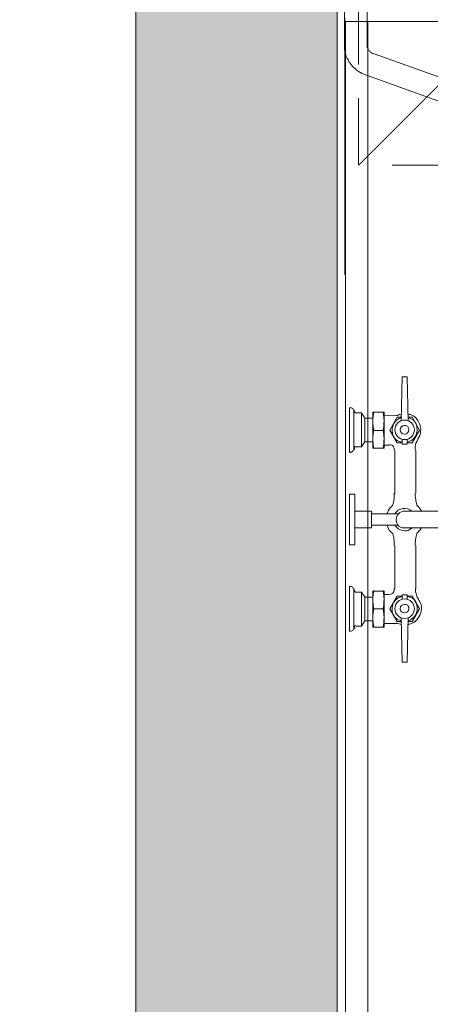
# Model space of a CAD drawing. Extents: x 3940905 to 4145695, y 925352 to 1109797.
# Tile 427 of 656: x 4004253 to 4004712, y 1100216 to 1101317. Entities that reach past the tile are written whole.
import ezdxf

# ---------------------------------------------------------------- set-up
doc = ezdxf.new("R2010")
doc.units = 0
doc.header["$LTSCALE"] = 750
doc.header["$MEASUREMENT"] = 0
doc.linetypes.add('DASHED', pattern=[0.75, 0.5, -0.25])
doc.layers.get('0').update_dxf_attribs({"linetype": 'CONTINUOUS', "lineweight": 0})
for name, color, linetype, lineweight in [('CKD Equipments', 252, 'CONTINUOUS', 0), ('HATCH', 7, 'CONTINUOUS', 0), ('wall', 7, 'CONTINUOUS', 25)]:
    doc.layers.add(name, color=color, linetype=linetype, lineweight=lineweight)

# ---------------------------------------------------------------- blocks, each defined once
blk = doc.blocks.new('3')
at = {"color": 1, "linetype": 'DASHED', "ltscale": 0.2, "const_width": 1}
for points in [[(4045037.1, 1046868.2), (4044137.1, 1047768.2)], [(4045037.1, 1047768.2), (4044137.1, 1046868.2)]]:
    blk.add_lwpolyline(points, dxfattribs=at)
at = {"color": 1, "linetype": 'DASHED', "ltscale": 0.2}
blk.add_lwpolyline([(4044137.1, 1047768.2), (4045037.1, 1047768.2), (4045037.1, 1046868.2), (4044137.1, 1046868.2)], close=True, dxfattribs=at)

msp = doc.modelspace()

# ---------------------------------------------------------------- hatches: boundary and pattern name
at = {"layer": 'HATCH'}
h = msp.add_hatch(color=8, dxfattribs=at)
h.dxf.hatch_style = 1
h.paths.add_polyline_path([(4016977.7, 1102308.4), (4004382.7, 1102308.4), (4004382.7, 1088263.4), (4004252.7, 1088263.4), (4004252.7, 1074300.4), (4004415.7, 1074300.4), (4004415.7, 1067776.4), (4004872.7, 1067776.4), (4004872.7, 1072350.4), (4004872.7, 1074463.4), (4004482.7, 1074463.4), (4004482.7, 1088033.5), (4004607.7, 1088033.4), (4004607.7, 1102078.4), (4016977.7, 1102078.4)])

# ---------------------------------------------------------------- linework, layer by layer
at = {"layer": 'CKD Equipments', "color": 252}
for p, q in [((4004615.9, 1101971), (4004615.9, 1101288.2)), ((4004641.4, 1101288.2), (4004641.4, 1101971)), ((4004615.9, 1101288.2), (4004615.9, 1101286.6)), ((4004615.9, 1101286.6), (4004615.9, 1101285.1)), ((4004615.9, 1101285.1), (4004615.9, 1101283.6)), ((4004615.9, 1101283.6), (4004616.4, 1101282.1)), ((4004616.4, 1101282.1), (4004616.9, 1101280.5)), ((4004616.9, 1101280.5), (4004616.9, 1101279.5)), ((4004616.9, 1101279.5), (4004617.4, 1101278)), ((4004617.4, 1101278), (4004617.9, 1101276.5)), ((4004641.4, 1101287.6), (4004641.4, 1101288.2)), ((4004641.4, 1101287.1), (4004641.4, 1101287.6)), ((4004641.4, 1101286.6), (4004641.4, 1101287.1)), ((4004641.4, 1101286.1), (4004641.4, 1101286.6)), ((4004641.9, 1101285.6), (4004641.4, 1101286.1)), ((4004641.9, 1101285.1), (4004641.9, 1101285.6)), ((4004641.9, 1101284.6), (4004641.9, 1101285.1)), ((4004642.4, 1101284.6), (4004641.9, 1101284.6)), ((4004642.4, 1101284.1), (4004642.4, 1101284.6)), ((4004642.4, 1101283.6), (4004642.4, 1101284.1)), ((4004642.9, 1101283.6), (4004642.4, 1101283.6)), ((4004642.9, 1101283.1), (4004642.9, 1101283.6)), ((4004643.4, 1101282.6), (4004642.9, 1101283.1)), ((4004643.9, 1101282.1), (4004643.4, 1101282.6)), ((4004644.4, 1101281.5), (4004643.9, 1101282.1)), ((4004644.9, 1101281), (4004644.4, 1101281.5)), ((4004645.4, 1101281), (4004644.9, 1101281)), ((4004645.4, 1101280.5), (4004645.4, 1101281)), ((4004645.9, 1101280), (4004645.4, 1101280.5)), ((4004646.4, 1101280), (4004645.9, 1101280)), ((4004647, 1101279.5), (4004646.4, 1101280)), ((4004647.5, 1101279.5), (4004647, 1101279.5)), ((4004648, 1101279.5), (4004647.5, 1101279.5)), ((4004648.5, 1101279), (4004648, 1101279.5)), ((4004649, 1101279), (4004648.5, 1101279)), ((4004732.4, 1101249), (4004649, 1101279)), ((4004617.9, 1101276.5), (4004618.5, 1101274.9)), ((4004618.5, 1101274.9), (4004619, 1101273.9)), ((4004619, 1101273.9), (4004620, 1101272.4)), ((4004620, 1101272.4), (4004620.5, 1101271.4)), ((4004620.5, 1101271.4), (4004621, 1101269.8)), ((4004621, 1101269.8), (4004622, 1101268.8)), ((4004622, 1101268.8), (4004623, 1101267.3)), ((4004623, 1101267.3), (4004624.1, 1101266.3)), ((4004624.1, 1101266.3), (4004624.6, 1101265.3)), ((4004624.6, 1101265.3), (4004625.6, 1101264.2)), ((4004625.6, 1101264.2), (4004626.6, 1101263.2)), ((4004626.6, 1101263.2), (4004628.1, 1101262.2)), ((4004628.1, 1101262.2), (4004629.1, 1101261.2)), ((4004629.1, 1101261.2), (4004630.2, 1101260.2)), ((4004630.2, 1101260.2), (4004631.2, 1101259.7)), ((4004631.2, 1101259.7), (4004632.7, 1101258.6)), ((4004632.7, 1101258.6), (4004633.7, 1101258.1)), ((4004633.7, 1101258.1), (4004635.2, 1101257.1)), ((4004635.2, 1101257.1), (4004636.3, 1101256.6)), ((4004636.3, 1101256.6), (4004637.8, 1101256.1)), ((4004637.8, 1101256.1), (4004639.3, 1101255.6)), ((4004639.3, 1101255.6), (4004640.3, 1101255.1)), ((4004640.3, 1101255.1), (4004724.3, 1101225.1))]:
    msp.add_line(p, q, dxfattribs=at)
at = {"layer": 'CKD Equipments', "color": 1, "true_color": 0xff0000}
msp.add_line((4004616.2, 1101319.2), (4004616.2, 1101031.7), dxfattribs=at)
at = {"layer": 'CKD Equipments', "color": 252, "true_color": 0x989898}
for p, q in [((4005357.3, 1101315.1), (4004616.9, 1101315.1)), ((4004616.9, 1101315.1), (4004616.9, 1100108.7)), ((4004642.1, 1100108.7), (4004642.1, 1101315.1))]:
    msp.add_line(p, q, dxfattribs=at)
at = {"layer": 'CKD Equipments', "color": 5}
for p, q in [((4004680.3, 1100917.7), (4004679.3, 1100868.4)), ((4004680.3, 1100917.7), (4004685.9, 1100917.7)), ((4004685.9, 1100917.7), (4004686.9, 1100868.4)), ((4004623.3, 1100883.1), (4004621.3, 1100883.1)), ((4004621.3, 1100833.3), (4004621.3, 1100883.1)), ((4004626.3, 1100881.1), (4004626.3, 1100835.3)), ((4004627.4, 1100878.1), (4004626.3, 1100881.1)), ((4004635, 1100877.6), (4004628.9, 1100877.6)), ((4004635, 1100877.6), (4004638.6, 1100871.4)), ((4004635, 1100839.4), (4004635, 1100877.6)), ((4004638.6, 1100845), (4004638.6, 1100871.4)), ((4004647.7, 1100871.4), (4004638.6, 1100871.4)), ((4004660.4, 1100878.1), (4004647.7, 1100878.1)), ((4004647.7, 1100878.1), (4004647.7, 1100857.7)), ((4004660.4, 1100837.9), (4004660.4, 1100878.1)), ((4004660.4, 1100874), (4004674.2, 1100874.5)), ((4004666.5, 1100858.2), (4004674.7, 1100872.5)), ((4004674.7, 1100872.5), (4004679.8, 1100872.5)), ((4004686.9, 1100872.5), (4004691.5, 1100872.5)), ((4004691.5, 1100872.5), (4004699.6, 1100858.2)), ((4004647.7, 1100857.7), (4004647.7, 1100837.9)), ((4004659.4, 1100857.7), (4004648.7, 1100857.7)), ((4004674.7, 1100844), (4004666.5, 1100858.2)), ((4004699.6, 1100858.2), (4004691.5, 1100844)), ((4004627.4, 1100838.4), (4004626.3, 1100835.3)), ((4004635, 1100839.4), (4004628.9, 1100839.4)), ((4004635, 1100839.4), (4004638.6, 1100845)), ((4004647.7, 1100845), (4004638.6, 1100845)), ((4004660.4, 1100837.9), (4004647.7, 1100837.9)), ((4004660.4, 1100841.4), (4004665.5, 1100841.4)), ((4004680.3, 1100844), (4004674.7, 1100844)), ((4004680.3, 1100847.5), (4004680.3, 1100842.4)), ((4004685.9, 1100842.4), (4004680.3, 1100842.4)), ((4004685.9, 1100847.5), (4004685.9, 1100842.4)), ((4004691.5, 1100844), (4004685.9, 1100844)), ((4004623.3, 1100833.3), (4004621.3, 1100833.3)), ((4004672.1, 1100787.5), (4004672.1, 1100835.3)), ((4004695.5, 1100787.5), (4004695.5, 1100835.3)), ((4004695.5, 1100787.5), (4004695.5, 1100835.3)), ((4004672.1, 1100813.4), (4004672.1, 1100786.5)), ((4004621.3, 1100786.5), (4004621.3, 1100730)), ((4004621.3, 1100786.5), (4004627.4, 1100786.5)), ((4004627.4, 1100786.5), (4004627.4, 1100758)), ((4004646.2, 1100767.6), (4004627.4, 1100767.6)), ((4004646.2, 1100748.8), (4004646.2, 1100767.6)), ((4004676.2, 1100764.6), (4004646.2, 1100764.6)), ((4005186.3, 1100767.6), (4004683.1, 1100767.6)), ((4004627.4, 1100758), (4004627.4, 1100730)), ((4004646.2, 1100748.8), (4004627.4, 1100748.8)), ((4004676.2, 1100751.9), (4004646.2, 1100751.9)), ((4005186.3, 1100748.8), (4004683.1, 1100748.8)), ((4004621.3, 1100730), (4004627.4, 1100730)), ((4004672.1, 1100680.6), (4004672.1, 1100729)), ((4004672.1, 1100703), (4004672.1, 1100729)), ((4004695.5, 1100703), (4004695.5, 1100729)), ((4004695.5, 1100680.6), (4004695.5, 1100729)), ((4004623.3, 1100683.2), (4004621.3, 1100683.2)), ((4004621.3, 1100683.2), (4004621.3, 1100633.3)), ((4004626.3, 1100635.4), (4004626.3, 1100681.1)), ((4004627.4, 1100678.1), (4004626.3, 1100681.1)), ((4004635, 1100677.1), (4004628.9, 1100677.1)), ((4004635, 1100677.1), (4004638.6, 1100671.5)), ((4004635, 1100638.9), (4004635, 1100677.1)), ((4004660.4, 1100678.1), (4004647.7, 1100678.1)), ((4004647.7, 1100658.3), (4004647.7, 1100678.1)), ((4004660.4, 1100678.1), (4004660.4, 1100637.9)), ((4004660.4, 1100674.5), (4004665.5, 1100674.5)), ((4004674.7, 1100672.5), (4004666.5, 1100658.3)), ((4004680.3, 1100672.5), (4004674.7, 1100672.5)), ((4004680.3, 1100668.9), (4004680.3, 1100674)), ((4004685.9, 1100674), (4004680.3, 1100674)), ((4004685.9, 1100668.9), (4004685.9, 1100674)), ((4004691.5, 1100672.5), (4004685.9, 1100672.5)), ((4004699.6, 1100658.3), (4004691.5, 1100672.5)), ((4004638.6, 1100671.5), (4004638.6, 1100645)), ((4004647.7, 1100671.5), (4004638.6, 1100671.5)), ((4004647.7, 1100637.9), (4004647.7, 1100658.3)), ((4004659.4, 1100658.3), (4004648.7, 1100658.3)), ((4004666.5, 1100658.3), (4004674.7, 1100644)), ((4004691.5, 1100644), (4004699.6, 1100658.3)), ((4004635, 1100638.9), (4004628.9, 1100638.9)), ((4004635, 1100638.9), (4004638.6, 1100645)), ((4004647.7, 1100645), (4004638.6, 1100645)), ((4004660.4, 1100642), (4004674.2, 1100642)), ((4004674.7, 1100644), (4004679.8, 1100644)), ((4004680.3, 1100598.7), (4004679.3, 1100648.1)), ((4004685.9, 1100598.7), (4004686.9, 1100648.1)), ((4004686.9, 1100644), (4004691.5, 1100644)), ((4004623.3, 1100633.3), (4004621.3, 1100633.3)), ((4004627.4, 1100637.9), (4004626.3, 1100635.4)), ((4004660.4, 1100637.9), (4004647.7, 1100637.9)), ((4004680.3, 1100598.7), (4004685.9, 1100598.7))]:
    msp.add_line(p, q, dxfattribs=at)
for centre in [(4004683.1, 1100858.5), (4004683.1, 1100658.5)]:
    msp.add_circle(centre, 10.9, dxfattribs=at)
for points in [[(4004625.7, 1100881.1), (4004625.4, 1100882.3), (4004624.3, 1100883.1), (4004623, 1100883.1), (4004623, 1100883.1), (4004623, 1100883.1), (4004623, 1100883.1)], [(4004627, 1100878.6), (4004627.3, 1100878), (4004627.9, 1100877.6), (4004628.6, 1100877.6), (4004628.6, 1100877.6), (4004628.6, 1100877.6), (4004628.6, 1100877.6)], [(4004648.5, 1100878.2), (4004647.5, 1100871.5), (4004647.5, 1100864.7), (4004648.5, 1100858.1), (4004648.5, 1100858.1), (4004648.5, 1100858.1), (4004648.5, 1100858.1)], [(4004659.1, 1100858.1), (4004660.2, 1100864.7), (4004660.2, 1100871.5), (4004659.1, 1100878.2), (4004659.1, 1100878.2), (4004659.1, 1100878.2), (4004659.1, 1100878.2)], [(4004679.4, 1100872), (4004673.2, 1100870.3), (4004668.9, 1100864.5), (4004669.1, 1100858.1)], [(4004673.9, 1100874.5), (4004674.4, 1100874.5), (4004674.9, 1100874.6), (4004675.3, 1100874.8), (4004675.3, 1100874.8), (4004675.3, 1100874.8), (4004675.3, 1100874.8)], [(4004679.5, 1100876.2), (4004678.1, 1100875.9), (4004676.8, 1100875.5), (4004675.6, 1100874.9), (4004675.6, 1100874.9), (4004675.6, 1100874.9), (4004675.6, 1100874.9)], [(4004699.8, 1100865.4), (4004697.4, 1100871.1), (4004692.4, 1100875.1), (4004686.3, 1100876.2), (4004686.3, 1100876.2), (4004686.3, 1100876.2), (4004686.3, 1100876.2)], [(4004697.1, 1100858.1), (4004697.3, 1100864.5), (4004693, 1100870.3), (4004686.7, 1100872), (4004686.7, 1100872), (4004686.7, 1100872), (4004686.7, 1100872)], [(4004698, 1100848.3), (4004701.4, 1100853.3), (4004702.1, 1100859.8), (4004699.8, 1100865.4)], [(4004648.5, 1100858.4), (4004647.5, 1100851.7), (4004647.5, 1100844.9), (4004648.5, 1100838.2), (4004648.5, 1100838.2), (4004648.5, 1100838.2), (4004648.5, 1100838.2)], [(4004659.1, 1100838.2), (4004660.2, 1100844.9), (4004660.2, 1100851.7), (4004659.1, 1100858.4), (4004659.1, 1100858.4), (4004659.1, 1100858.4), (4004659.1, 1100858.4)], [(4004669.1, 1100858.1), (4004669.3, 1100851.6), (4004673.9, 1100846.1), (4004680.2, 1100844.8), (4004680.2, 1100844.8), (4004680.2, 1100844.8), (4004680.2, 1100844.8)], [(4004685.9, 1100844.8), (4004692.3, 1100846.1), (4004696.9, 1100851.6), (4004697.1, 1100858.1)], [(4004698.3, 1100848.1), (4004695.8, 1100844.5), (4004694.7, 1100840), (4004695.1, 1100835.6), (4004695.1, 1100835.6), (4004695.1, 1100835.6), (4004695.1, 1100835.6)], [(4004628.6, 1100839.9), (4004627.9, 1100839.9), (4004627.3, 1100839.5), (4004627, 1100838.8), (4004627, 1100838.8), (4004627, 1100838.8), (4004627, 1100838.8)], [(4004671.6, 1100835.6), (4004671.6, 1100839.1), (4004668.8, 1100841.9), (4004665.3, 1100841.9), (4004665.3, 1100841.9), (4004665.3, 1100841.9), (4004665.3, 1100841.9)], [(4004671.6, 1100835.6), (4004671.6, 1100839.1), (4004668.8, 1100841.9), (4004665.3, 1100841.9), (4004665.3, 1100841.9), (4004665.3, 1100841.9), (4004665.3, 1100841.9)], [(4004623, 1100833.8), (4004624.3, 1100833.8), (4004625.4, 1100834.6), (4004625.7, 1100835.9), (4004625.7, 1100835.9), (4004625.7, 1100835.9), (4004625.7, 1100835.9)], [(4004669.8, 1100774.5), (4004671, 1100778.8), (4004671.6, 1100783.3), (4004671.6, 1100787.7), (4004671.6, 1100787.7), (4004671.6, 1100787.7), (4004671.6, 1100787.7)], [(4004695, 1100787.7), (4004695, 1100783.2), (4004695.7, 1100778.6), (4004696.9, 1100774.3), (4004696.9, 1100774.3), (4004696.9, 1100774.3), (4004696.9, 1100774.3)], [(4004669.9, 1100774.1), (4004666.9, 1100771.6), (4004664.7, 1100768.3), (4004663.5, 1100764.5), (4004663.5, 1100764.5), (4004663.5, 1100764.5), (4004663.5, 1100764.5)], [(4004669.8, 1100774.3), (4004669.8, 1100774.2), (4004669.7, 1100774.1), (4004669.7, 1100774.1), (4004669.7, 1100774.1), (4004669.7, 1100774.1), (4004669.7, 1100774.1)], [(4004691.3, 1100767.6), (4004688.5, 1100770.1), (4004684.8, 1100771.1), (4004681.1, 1100770.5)], [(4004701.9, 1100767.7), (4004700.6, 1100770.1), (4004698.9, 1100772.3), (4004696.8, 1100774.1), (4004696.8, 1100774.1), (4004696.8, 1100774.1), (4004696.8, 1100774.1)], [(4004681.1, 1100770.5), (4004677.4, 1100769.9), (4004674.2, 1100767.7), (4004672.3, 1100764.5), (4004672.3, 1100764.5), (4004672.3, 1100764.5), (4004672.3, 1100764.5)], [(4004663.4, 1100752.1), (4004664.6, 1100748.3), (4004666.9, 1100744.9), (4004669.9, 1100742.4), (4004669.9, 1100742.4), (4004669.9, 1100742.4), (4004669.9, 1100742.4)], [(4004672.3, 1100752), (4004674.2, 1100748.8), (4004677.4, 1100746.5), (4004681.1, 1100745.9)], [(4004681.1, 1100745.9), (4004684.8, 1100745.3), (4004688.5, 1100746.4), (4004691.3, 1100748.9), (4004691.3, 1100748.9), (4004691.3, 1100748.9), (4004691.3, 1100748.9)], [(4004696.7, 1100742.9), (4004698.9, 1100744.6), (4004700.6, 1100746.8), (4004701.9, 1100749.2), (4004701.9, 1100749.2), (4004701.9, 1100749.2), (4004701.9, 1100749.2)], [(4004671.6, 1100729.2), (4004671.6, 1100733.7), (4004671, 1100738.2), (4004669.8, 1100742.5), (4004669.8, 1100742.5), (4004669.8, 1100742.5), (4004669.8, 1100742.5)], [(4004669.8, 1100742.2), (4004669.8, 1100742.2), (4004669.8, 1100742.2), (4004669.8, 1100742.2), (4004669.8, 1100742.2), (4004669.8, 1100742.2), (4004669.8, 1100742.2)], [(4004696.9, 1100742.5), (4004695.7, 1100738.2), (4004695, 1100733.7), (4004695, 1100729.2), (4004695, 1100729.2), (4004695, 1100729.2), (4004695, 1100729.2)], [(4004625.7, 1100681.1), (4004625.4, 1100682.3), (4004624.3, 1100683.2), (4004623, 1100683.2), (4004623, 1100683.2), (4004623, 1100683.2), (4004623, 1100683.2)], [(4004627, 1100678.2), (4004627.3, 1100677.5), (4004627.9, 1100677.1), (4004628.6, 1100677.1), (4004628.6, 1100677.1), (4004628.6, 1100677.1), (4004628.6, 1100677.1)], [(4004648.5, 1100678.7), (4004647.5, 1100672.1), (4004647.5, 1100665.3), (4004648.5, 1100658.6), (4004648.5, 1100658.6), (4004648.5, 1100658.6), (4004648.5, 1100658.6)], [(4004659.1, 1100658.6), (4004660.2, 1100665.3), (4004660.2, 1100672.1), (4004659.1, 1100678.7), (4004659.1, 1100678.7), (4004659.1, 1100678.7), (4004659.1, 1100678.7)], [(4004665.3, 1100674.5), (4004668.8, 1100674.5), (4004671.6, 1100677.4), (4004671.6, 1100680.9), (4004671.6, 1100680.9), (4004671.6, 1100680.9), (4004671.6, 1100680.9)], [(4004680.2, 1100672.2), (4004673.9, 1100670.9), (4004669.3, 1100665.4), (4004669.1, 1100658.9)], [(4004697.1, 1100658.9), (4004696.9, 1100665.4), (4004692.3, 1100670.9), (4004685.9, 1100672.2), (4004685.9, 1100672.2), (4004685.9, 1100672.2), (4004685.9, 1100672.2)], [(4004695.1, 1100680.9), (4004695.1, 1100679.6), (4004695.2, 1100678.3), (4004695.4, 1100677), (4004695.4, 1100677), (4004695.4, 1100677), (4004695.4, 1100677)], [(4004695.7, 1100677), (4004696.1, 1100674), (4004697.2, 1100671.2), (4004698.8, 1100668.8), (4004698.8, 1100668.8), (4004698.8, 1100668.8), (4004698.8, 1100668.8)], [(4004700.2, 1100651.4), (4004702.6, 1100657.1), (4004702, 1100663.7), (4004698.4, 1100668.8), (4004698.4, 1100668.8), (4004698.4, 1100668.8), (4004698.4, 1100668.8)], [(4004648.5, 1100658.4), (4004647.5, 1100651.7), (4004647.5, 1100644.9), (4004648.5, 1100638.3), (4004648.5, 1100638.3), (4004648.5, 1100638.3), (4004648.5, 1100638.3)], [(4004659.1, 1100638.3), (4004660.2, 1100644.9), (4004660.2, 1100651.7), (4004659.1, 1100658.4), (4004659.1, 1100658.4), (4004659.1, 1100658.4), (4004659.1, 1100658.4)], [(4004669.1, 1100658.9), (4004668.9, 1100652.4), (4004673.2, 1100646.7), (4004679.4, 1100645), (4004679.4, 1100645), (4004679.4, 1100645), (4004679.4, 1100645)], [(4004686.5, 1100640.7), (4004692.6, 1100641.7), (4004697.8, 1100645.7), (4004700.2, 1100651.4)], [(4004686.7, 1100645), (4004693, 1100646.7), (4004697.3, 1100652.4), (4004697.1, 1100658.9)], [(4004628.6, 1100639.4), (4004627.9, 1100639.4), (4004627.3, 1100639), (4004627, 1100638.3), (4004627, 1100638.3), (4004627, 1100638.3), (4004627, 1100638.3)], [(4004675.3, 1100642.2), (4004674.9, 1100642.4), (4004674.4, 1100642.5), (4004673.9, 1100642.5), (4004673.9, 1100642.5), (4004673.9, 1100642.5), (4004673.9, 1100642.5)], [(4004675.6, 1100642.1), (4004676.8, 1100641.5), (4004678.1, 1100641.1), (4004679.5, 1100640.8), (4004679.5, 1100640.8), (4004679.5, 1100640.8), (4004679.5, 1100640.8)], [(4004623, 1100633.3), (4004624.3, 1100633.3), (4004625.4, 1100634.2), (4004625.7, 1100635.4), (4004625.7, 1100635.4), (4004625.7, 1100635.4), (4004625.7, 1100635.4)]]:
    msp.add_open_spline(points, degree=3, dxfattribs=at)
for points, knots in [([(4004683.1, 1100863.3), (4004680.4, 1100863.3), (4004678.2, 1100861.1), (4004678.2, 1100858.5), (4004678.2, 1100855.8), (4004680.4, 1100853.6), (4004683.1, 1100853.6), (4004685.7, 1100853.6), (4004687.9, 1100855.8), (4004687.9, 1100858.5), (4004687.9, 1100861.1), (4004685.7, 1100863.3), (4004683.1, 1100863.3), (4004683.1, 1100863.3), (4004683.1, 1100863.3), (4004683.1, 1100863.3)], [0, 0, 0, 0, 1, 1, 1, 2, 2, 2, 3, 3, 3, 3.25, 3.5, 3.75, 4, 4, 4, 4]), ([(4004683.1, 1100767.6), (4004677.9, 1100767.6), (4004673.7, 1100763.4), (4004673.7, 1100758.2), (4004673.7, 1100753), (4004677.9, 1100748.8), (4004683.1, 1100748.8), (4004683.1, 1100748.8), (4004683.1, 1100748.8), (4004683.1, 1100748.8)], [0, 0, 0, 0, 1, 1, 1, 1.25, 1.5, 1.75, 2, 2, 2, 2]), ([(4004683.1, 1100663.3), (4004680.4, 1100663.3), (4004678.2, 1100661.2), (4004678.2, 1100658.5), (4004678.2, 1100655.8), (4004680.4, 1100653.7), (4004683.1, 1100653.7), (4004685.7, 1100653.7), (4004687.9, 1100655.8), (4004687.9, 1100658.5), (4004687.9, 1100661.2), (4004685.7, 1100663.3), (4004683.1, 1100663.3), (4004683.1, 1100663.3), (4004683.1, 1100663.3), (4004683.1, 1100663.3)], [0, 0, 0, 0, 1, 1, 1, 2, 2, 2, 3, 3, 3, 3.25, 3.5, 3.75, 4, 4, 4, 4])]:
    msp.add_open_spline(points, degree=3, knots=knots, dxfattribs=at)
at = {"layer": 'wall', "lineweight": 0, "ltscale": 2}
msp.add_lwpolyline([(4016977.7, 1102308.4), (4004382.7, 1102308.4), (4004382.7, 1088263.4), (4004252.7, 1088263.4), (4004252.7, 1074300.4), (4004415.7, 1074300.4), (4004415.7, 1067776.4), (4004872.7, 1067776.4), (4004872.7, 1074463.4), (4004482.7, 1074463.4), (4004482.7, 1088033.5), (4004607.7, 1088033.4), (4004607.7, 1102078.4), (4016977.7, 1102078.4)], close=True, dxfattribs=at)

# ---------------------------------------------------------------- block references
msp.add_blockref('3', (-39505.4, 54286.2))

doc.saveas('drawing.dxf')
